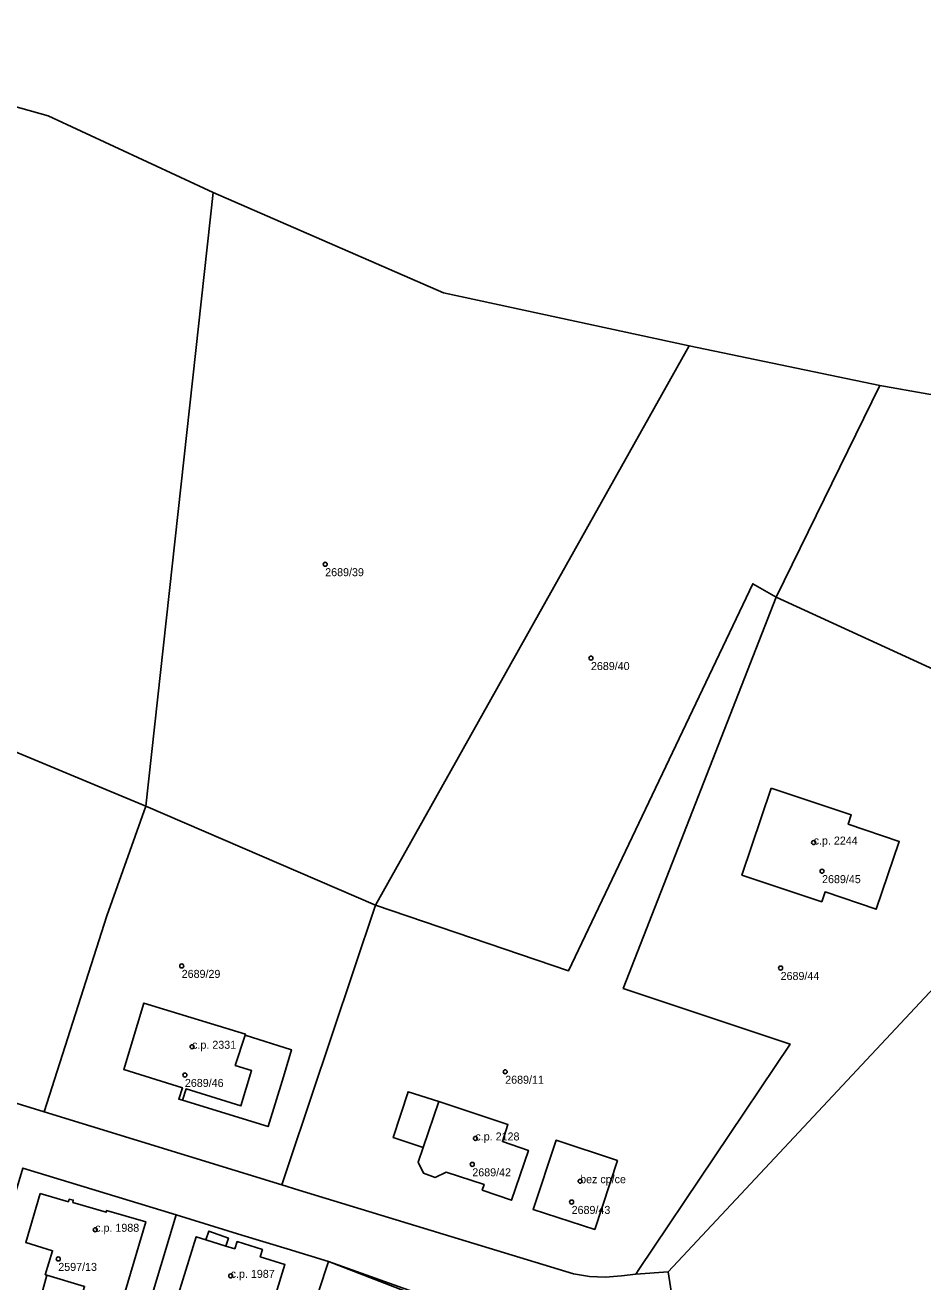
# Model space of a CAD drawing. Extents: x -878211 to -870363, y -1058464 to -1052522.
# Drawn here: x -874218.9 to -874106.8, y -1055180.1 to -1055023.1 of the extents above; entities that cross this region are included whole.
import ezdxf

# ---------------------------------------------------------------- set-up
doc = ezdxf.new("R2010")
doc.units = 0
for name, color, linetype in [('Definiční body', 7, 'Continuous'), ('Polygon budovy', 7, 'Continuous'), ('Polygon parcely', 7, 'Continuous')]:
    doc.layers.add(name, color=color, linetype=linetype)

msp = doc.modelspace()

# ---------------------------------------------------------------- linework, layer by layer
at = {"layer": 'Definiční body'}
for centre in [(-874181.44, -1055090.46994), (-874148.24, -1055102.19994), (-874120.41, -1055125.24994), (-874119.36, -1055128.82994), (-874199.37, -1055140.66994), (-874124.54, -1055140.92994), (-874198.07, -1055150.76994), (-874198.97, -1055154.29994), (-874158.95, -1055153.89994), (-874162.67, -1055162.22994), (-874163.06, -1055165.46994), (-874149.59, -1055167.56994), (-874150.65, -1055170.16994), (-874210.18, -1055173.63994), (-874214.79, -1055177.28994), (-874193.25, -1055179.39994)]:
    msp.add_circle(centre, 0.25, dxfattribs=at)
at = {"layer": 'Polygon budovy'}
for points in [[(-874125.7, -1055118.45), (-874129.37, -1055129.31), (-874119.4, -1055132.65), (-874118.98, -1055131.41), (-874112.59, -1055133.58), (-874109.72, -1055125.11), (-874116.09, -1055122.97), (-874115.72, -1055121.78)], [(-874206.62, -1055153.62), (-874199.29, -1055155.92), (-874199.73, -1055157.31), (-874199.27, -1055157.44), (-874198.83, -1055156.03), (-874191.98, -1055158.17), (-874190.63, -1055153.74), (-874192.67, -1055153.1), (-874191.46, -1055149.33), (-874191.41, -1055149.19), (-874204.1, -1055145.31)], [(-874159.3, -1055162.61), (-874158.62, -1055160.48), (-874167.26, -1055157.59), (-874169.2, -1055163.37), (-874169.82, -1055165.2), (-874169.16, -1055166.57), (-874167.7, -1055167.09), (-874166.34, -1055166.44), (-874161.59, -1055167.98), (-874161.82, -1055168.69), (-874158.15, -1055169.94), (-874156.06, -1055163.73)], [(-874155.46, -1055171.09), (-874147.77, -1055173.6), (-874144.93, -1055165), (-874152.6, -1055162.45)], [(-874217.04, -1055169.09), (-874218.86, -1055175.24), (-874215.51, -1055176.26), (-874216.41, -1055179.27), (-874216.21, -1055179.33), (-874211.5, -1055180.72), (-874212.07, -1055182.54), (-874211.76, -1055182.64), (-874207.23, -1055184), (-874203.86, -1055172.64), (-874208.77, -1055171.24), (-874208.8, -1055171.45), (-874212.97, -1055170.22), (-874212.91, -1055169.93), (-874213.43, -1055169.82), (-874213.53, -1055170.13)], [(-874200.15, -1055182.87), (-874200.52, -1055184.03), (-874195.39, -1055185.66), (-874189.74, -1055187.39), (-874189.42, -1055186.31), (-874189.07, -1055186.39), (-874186.47, -1055177.98), (-874189.56, -1055177.01), (-874189.28, -1055176.11), (-874192.44, -1055175.11), (-874192.74, -1055176.02), (-874193.87, -1055175.67), (-874196.36, -1055174.89), (-874197.55, -1055174.52)]]:
    msp.add_lwpolyline(points, close=True, dxfattribs=at)
at = {"layer": 'Polygon parcely'}
for points in [[(-874250.62, -1055005.57), (-874247.58, -1055025.59), (-874216.05, -1055034.44), (-874195.45, -1055044), (-874166.68, -1055056.56), (-874135.98, -1055063.18), (-874112.16, -1055068.13), (-874106, -1055069.2), (-874058.09, -1055073.1), (-874048.82, -1055069.54), (-874039.56, -1055060.85), (-874016.79, -1055038.89), (-873972.57, -1055041.06), (-873977.84, -1054997.33)], [(-874070.55, -1055180.57), (-874068.68, -1055179.03), (-874067.63, -1055174), (-874066.97, -1055168.65), (-874066.58, -1055165.54), (-874066.16, -1055162.14), (-874069.13, -1055160.64), (-874104.71, -1055142.7), (-874138.6, -1055178.88), (-874137.88, -1055183.44)], [(-874137.88, -1055183.44), (-874138.6, -1055178.88), (-874142.62, -1055179.17), (-874144.41, -1055179.41), (-874146.41, -1055179.57), (-874148.4, -1055179.49), (-874150.41, -1055179.15), (-874165.75, -1055174.5), (-874184.74, -1055168.68), (-874186.86, -1055168.04), (-874216.54, -1055158.89), (-874229.01, -1055155.05)], [(-874219.22, -1055165.94), (-874200.08, -1055171.79), (-874191.84, -1055174.3), (-874186.21, -1055176.04), (-874181.02, -1055177.59), (-874162.24, -1055184.33)]]:
    msp.add_lwpolyline(points, dxfattribs=at)
for points in [[(-874195.45, -1055044), (-874216.05, -1055034.44), (-874247.58, -1055025.59), (-874245.7, -1055035.92), (-874251.13, -1055034.78), (-874258.17, -1055056.66), (-874259.78, -1055066.1), (-874265.66, -1055094.86), (-874221.84, -1055113.2), (-874203.87, -1055120.72)], [(-874125.11, -1055094.58), (-874089.25, -1055111.03), (-874090.15, -1055104.56), (-874089.81, -1055093.55), (-874088.77, -1055075.93), (-874072.37, -1055080.96), (-874063.41, -1055082.82), (-874040.53, -1055085.91), (-874018.4, -1055087.56), (-873967.95, -1055085.84), (-873972.57, -1055041.06), (-874016.79, -1055038.89), (-874039.56, -1055060.85), (-874048.82, -1055069.54), (-874058.09, -1055073.1), (-874106, -1055069.2), (-874112.16, -1055068.13)], [(-874135.98, -1055063.18), (-874166.68, -1055056.56), (-874195.45, -1055044), (-874203.87, -1055120.72), (-874175.17, -1055133.06)], [(-874112.16, -1055068.13), (-874135.98, -1055063.18), (-874175.17, -1055133.06), (-874151.03, -1055141.27), (-874128.02, -1055092.91), (-874125.11, -1055094.58)], [(-874148.4, -1055179.49), (-874146.41, -1055179.57), (-874144.41, -1055179.41), (-874142.62, -1055179.17), (-874142.24, -1055178.6), (-874123.35, -1055150.44), (-874144.21, -1055143.47), (-874125.11, -1055094.58), (-874128.02, -1055092.91), (-874151.03, -1055141.27), (-874175.17, -1055133.06), (-874185.97, -1055165.38), (-874186.86, -1055168.04), (-874184.74, -1055168.68), (-874165.75, -1055174.5), (-874150.41, -1055179.15)], [(-874138.6, -1055178.88), (-874104.71, -1055142.7), (-874069.13, -1055160.64), (-874066.16, -1055162.14), (-874066.58, -1055165.54), (-874066.97, -1055168.65), (-874064.06, -1055170.14), (-874064.33, -1055161.37), (-874064.5, -1055160.45), (-874104.18, -1055141.98), (-874101.51, -1055140.93), (-874095.51, -1055140.07), (-874089.9, -1055139.17), (-874087.02, -1055138.51), (-874087.05, -1055138.15), (-874087.81, -1055128.92), (-874089.25, -1055111.03), (-874125.11, -1055094.58), (-874144.21, -1055143.47), (-874123.35, -1055150.44), (-874142.24, -1055178.6), (-874142.62, -1055179.17)], [(-874208.71, -1055134.41), (-874203.87, -1055120.72), (-874221.84, -1055113.2), (-874265.66, -1055094.86), (-874274.72, -1055134.16), (-874275.7, -1055138.84), (-874275.48, -1055141.94), (-874274.61, -1055142.6), (-874272.76, -1055143.41), (-874255.01, -1055147.23), (-874246.3, -1055149.75), (-874229.01, -1055155.05), (-874216.54, -1055158.89)], [(-874125.7, -1055118.45), (-874115.72, -1055121.78), (-874116.09, -1055122.97), (-874109.72, -1055125.11), (-874112.59, -1055133.58), (-874118.98, -1055131.41), (-874119.4, -1055132.65), (-874129.37, -1055129.31)], [(-874125.7, -1055118.45), (-874129.37, -1055129.31), (-874119.4, -1055132.65), (-874118.98, -1055131.41), (-874112.59, -1055133.58), (-874109.72, -1055125.11), (-874116.09, -1055122.97), (-874115.72, -1055121.78)], [(-874203.87, -1055120.72), (-874208.71, -1055134.41), (-874216.54, -1055158.89), (-874186.86, -1055168.04), (-874185.97, -1055165.38), (-874175.17, -1055133.06)], [(-874186.65, -1055154.54), (-874185.65, -1055151.17), (-874191.46, -1055149.33), (-874191.41, -1055149.19), (-874204.1, -1055145.31), (-874206.62, -1055153.62), (-874199.29, -1055155.92), (-874199.73, -1055157.31), (-874199.27, -1055157.44), (-874188.57, -1055160.75)], [(-874186.65, -1055154.54), (-874188.57, -1055160.75), (-874199.27, -1055157.44), (-874199.73, -1055157.31), (-874199.29, -1055155.92), (-874206.62, -1055153.62), (-874204.1, -1055145.31), (-874191.41, -1055149.19), (-874191.46, -1055149.33), (-874185.65, -1055151.17)], [(-874158.62, -1055160.48), (-874167.26, -1055157.59), (-874171.09, -1055156.4), (-874172.94, -1055162.11), (-874169.2, -1055163.37), (-874169.82, -1055165.2), (-874169.16, -1055166.57), (-874167.7, -1055167.09), (-874166.34, -1055166.44), (-874161.59, -1055167.98), (-874161.82, -1055168.69), (-874158.15, -1055169.94), (-874156.06, -1055163.73), (-874159.3, -1055162.61)], [(-874158.62, -1055160.48), (-874159.3, -1055162.61), (-874156.06, -1055163.73), (-874158.15, -1055169.94), (-874161.82, -1055168.69), (-874161.59, -1055167.98), (-874166.34, -1055166.44), (-874167.7, -1055167.09), (-874169.16, -1055166.57), (-874169.82, -1055165.2), (-874169.2, -1055163.37), (-874172.94, -1055162.11), (-874171.09, -1055156.4), (-874167.26, -1055157.59)], [(-874152.6, -1055162.45), (-874155.46, -1055171.09), (-874147.77, -1055173.6), (-874144.93, -1055165)], [(-874152.6, -1055162.45), (-874144.93, -1055165), (-874147.77, -1055173.6), (-874155.46, -1055171.09)], [(-874225.28, -1055186.11), (-874222.76, -1055186.56), (-874205.95, -1055191.32), (-874200.08, -1055171.79), (-874219.22, -1055165.94)], [(-874217.04, -1055169.09), (-874218.86, -1055175.24), (-874215.51, -1055176.26), (-874216.41, -1055179.27), (-874216.21, -1055179.33), (-874216.98, -1055182.07), (-874212.04, -1055183.55), (-874211.76, -1055182.64), (-874207.23, -1055184), (-874203.86, -1055172.64), (-874208.77, -1055171.24), (-874208.8, -1055171.45), (-874212.97, -1055170.22), (-874212.91, -1055169.93), (-874213.43, -1055169.82), (-874213.53, -1055170.13)], [(-874217.04, -1055169.09), (-874213.53, -1055170.13), (-874213.43, -1055169.82), (-874212.91, -1055169.93), (-874212.97, -1055170.22), (-874208.8, -1055171.45), (-874208.77, -1055171.24), (-874203.86, -1055172.64), (-874207.23, -1055184), (-874211.76, -1055182.64), (-874212.04, -1055183.55), (-874216.98, -1055182.07), (-874216.21, -1055179.33), (-874216.41, -1055179.27), (-874215.51, -1055176.26), (-874218.86, -1055175.24)], [(-874191.06, -1055195.86), (-874187.48, -1055196.83), (-874186.11, -1055193.02), (-874181.02, -1055177.59), (-874186.21, -1055176.04), (-874191.84, -1055174.3), (-874200.08, -1055171.79), (-874205.95, -1055191.32)], [(-874189.56, -1055177.01), (-874186.47, -1055177.98), (-874189.07, -1055186.39), (-874189.42, -1055186.31), (-874189.74, -1055187.39), (-874195.39, -1055185.66), (-874200.52, -1055184.03), (-874200.15, -1055182.87), (-874197.55, -1055174.52), (-874196.36, -1055174.89), (-874196, -1055173.81), (-874193.54, -1055174.67), (-874193.87, -1055175.67), (-874192.74, -1055176.02), (-874192.44, -1055175.11), (-874189.28, -1055176.11)], [(-874192.74, -1055176.02), (-874193.87, -1055175.67), (-874193.54, -1055174.67), (-874196, -1055173.81), (-874196.36, -1055174.89), (-874197.55, -1055174.52), (-874200.15, -1055182.87), (-874200.52, -1055184.03), (-874195.39, -1055185.66), (-874189.74, -1055187.39), (-874189.42, -1055186.31), (-874189.07, -1055186.39), (-874186.47, -1055177.98), (-874189.56, -1055177.01), (-874189.28, -1055176.11), (-874192.44, -1055175.11)], [(-874181.02, -1055177.59), (-874186.11, -1055193.02), (-874187.48, -1055196.83), (-874184.6, -1055197.83), (-874183.61, -1055198.21), (-874175.97, -1055201.18), (-874168.95, -1055203.92), (-874162.41, -1055184.83)], [(-874181.02, -1055177.59), (-874162.41, -1055184.83), (-874162.24, -1055184.33)]]:
    msp.add_lwpolyline(points, close=True, dxfattribs=at)

# ---------------------------------------------------------------- texts
at = {"layer": 'Definiční body'}
for s, p in [('2689/39', (-874181.44, -1055091.959)), ('2689/40', (-874148.24, -1055103.689)), ('c.p. 2244', (-874120.41, -1055125.5)), ('2689/45', (-874119.36, -1055130.319)), ('2689/29', (-874199.37, -1055142.159)), ('2689/44', (-874124.54, -1055142.419)), ('c.p. 2331', (-874198.07, -1055151.02)), ('2689/11', (-874158.95, -1055155.389)), ('2689/46', (-874198.97, -1055155.789)), ('c.p. 2128', (-874162.67, -1055162.48)), ('2689/42', (-874163.06, -1055166.959)), ('bez cp/ce', (-874149.59, -1055167.82)), ('2689/43', (-874150.65, -1055171.659)), ('c.p. 1988', (-874210.18, -1055173.889)), ('2597/13', (-874214.79, -1055178.779)), ('c.p. 1987', (-874193.25, -1055179.649))]:
    msp.add_text(s, height=0.999996, dxfattribs=at).set_placement(p)

doc.saveas('drawing.dxf')
